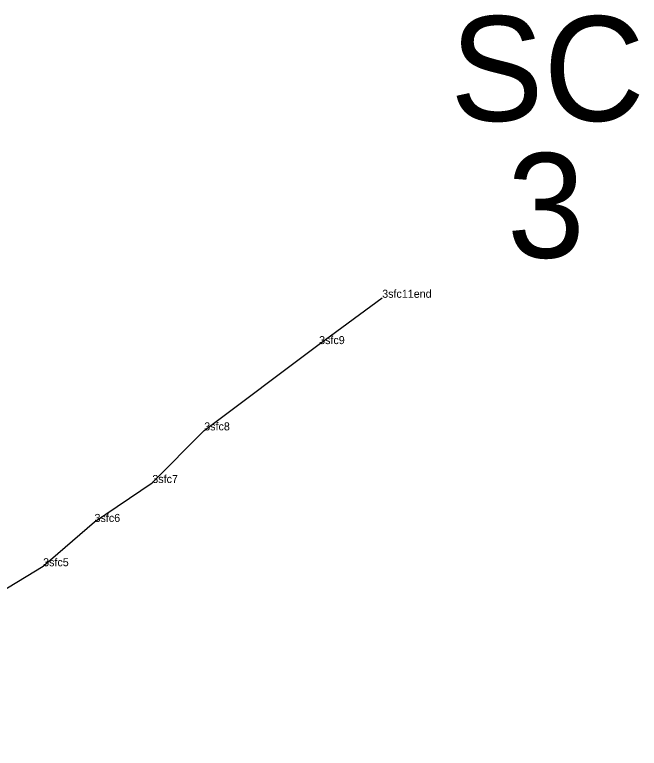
# Model space of a CAD drawing. Extents: x 2072529 to 2268796, y 436423 to 470397.
# Drawn here: x 2096498.5 to 2096888.4, y 459330.8 to 459788.9 of the extents above; entities that cross this region are included whole.
import ezdxf

# ---------------------------------------------------------------- set-up
doc = ezdxf.new("R2010")
doc.units = 0
for name, color, linetype in [('Default', 7, 'Continuous'), ('Exist Environmental Wetland Boundary Cogo Point CELL', 7, 'Continuous'), ('Exist Hydro Jurisdictional Stream or Body of Water NEU Mitigable', 7, 'Continuous'), ('Exist Hydro Jurisdictional Stream or Body of Water NEU Mitigable Cogo Comment', 7, 'Continuous')]:
    doc.layers.add(name, color=color, linetype=linetype)

msp = doc.modelspace()

# ---------------------------------------------------------------- linework, layer by layer
at = {"layer": 'Exist Environmental Wetland Boundary Cogo Point CELL'}
for p, q in [((2096727.93, 459612.17), (2096727.93, 459612.17)), ((2096688.57, 459583.24), (2096688.57, 459583.24)), ((2096616.85, 459529.36), (2096616.85, 459529.36)), ((2096584.43, 459496.53), (2096584.43, 459496.53)), ((2096548.38, 459472.2), (2096548.38, 459472.2)), ((2096516.28, 459444.54), (2096516.28, 459444.54))]:
    msp.add_line(p, q, dxfattribs=at)
at = {"layer": 'Exist Hydro Jurisdictional Stream or Body of Water NEU Mitigable'}
msp.add_lwpolyline([(2096373.39, 459330.85), (2096386.22, 459344.97), (2096392.3, 459369.35), (2096441.83, 459386.41), (2096472.54, 459418.12), (2096516.28, 459444.54), (2096548.38, 459472.2), (2096584.43, 459496.53), (2096616.85, 459529.36), (2096688.57, 459583.24), (2096727.93, 459612.17)], dxfattribs=at)

# ---------------------------------------------------------------- texts
at = {"layer": 'Default'}
for s, p in [('SC', (2096770.39, 459722.62)), ('3', (2096805.86, 459637.17))]:
    msp.add_text(s, height=65.34, dxfattribs=at).set_placement(p)
at = {"layer": 'Exist Hydro Jurisdictional Stream or Body of Water NEU Mitigable Cogo Comment'}
for s, p in [('3sfc11end', (2096727.93, 459612.17)), ('3sfc9', (2096688.57, 459583.24)), ('3sfc8', (2096616.85, 459529.36)), ('3sfc7', (2096584.43, 459496.53)), ('3sfc6', (2096548.38, 459472.2)), ('3sfc5', (2096516.28, 459444.54))]:
    msp.add_text(s, height=5, dxfattribs=at).set_placement(p)

doc.saveas('drawing.dxf')
